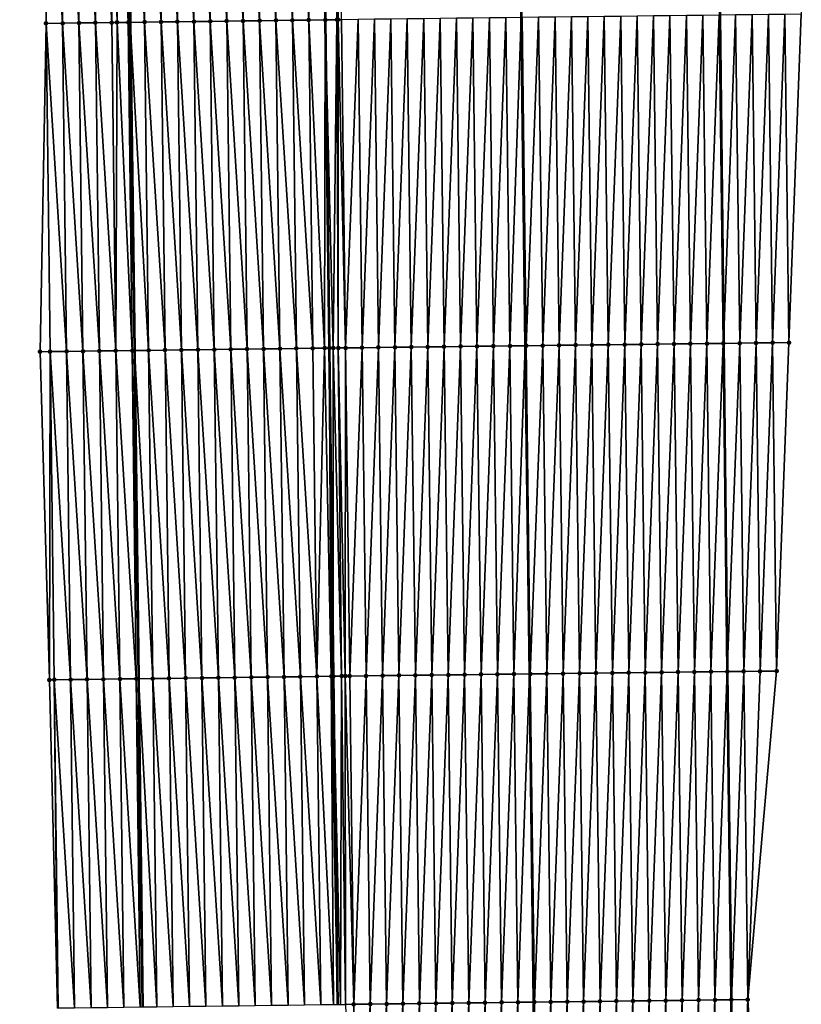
# Model space of a CAD drawing. Header units: feet. Extents: x 2010743 to 2022806, y 818705 to 837694.
# Tile 402 of 531: x 2011434 to 2011482, y 832573 to 832633. Entities that reach past the tile are written whole.
import ezdxf

# ---------------------------------------------------------------- set-up
doc = ezdxf.new("R2010")
doc.units = ezdxf.units.FT
doc.header["$MEASUREMENT"] = 0
for name, color, linetype, lineweight in [('EP_Travel Lane', 172, 'Continuous', 53), ('Road Shots', 141, 'Continuous', 100), ('STRIPING', 60, 'Continuous', 53)]:
    doc.layers.add(name, color=color, linetype=linetype, lineweight=lineweight)
doc.layers.add('I-77-MM17-21_NB-Surface-Border', color=7, linetype='Continuous')
doc.layers.add('I-77-MM17-21_NB-Surface-TIN', color=7, linetype='Continuous')

msp = doc.modelspace()

# ---------------------------------------------------------------- linework, layer by layer
at = {"layer": 'EP_Travel Lane'}
for points in [[(2011438.981, 832813.071, 301.099), (2011439.167, 832793.029, 301.584), (2011439.414, 832773.036, 302.048), (2011439.661, 832753.043, 302.532), (2011439.907, 832733.05, 303.014), (2011440.154, 832713.058, 303.508), (2011440.4, 832693.066, 303.998), (2011440.647, 832673.073, 304.475), (2011440.893, 832653.08, 304.96), (2011441.14, 832633.088, 305.444), (2011441.386, 832613.095, 305.936), (2011441.633, 832593.102, 306.405), (2011441.879, 832573.11, 306.894)], [(2011475.251, 832793.467, 301.313), (2011475.476, 832773.474, 301.79), (2011475.701, 832753.481, 302.279), (2011475.926, 832733.489, 302.778), (2011476.151, 832713.496, 303.248), (2011476.376, 832693.502, 303.716), (2011476.601, 832673.51, 304.221), (2011476.826, 832653.518, 304.721), (2011477.051, 832633.525, 305.198), (2011477.276, 832613.532, 305.682), (2011477.501, 832593.538, 306.154), (2011477.726, 832573.545, 306.622), (2011477.937, 832553.479, 307.106)]]:
    msp.add_polyline3d(points, dxfattribs=at)
at = {"layer": 'I-77-MM17-21_NB-Surface-Border', "color": 3, "linetype": 'Continuous', "lineweight": -3}
for points in [[(2011436.702, 832573.043, 306.774), (2011436.215, 832593.033, 306.291), (2011435.64, 832613.021, 305.806), (2011436.01, 832633.021, 305.319), (2011435.764, 832653.014, 304.832), (2011435.517, 832673.006, 304.344), (2011435.271, 832692.999, 303.861), (2011435.024, 832712.992, 303.371), (2011434.403, 832732.979, 302.872), (2011434.567, 832752.977, 302.395), (2011434.443, 832772.971, 301.912), (2011434.638, 832792.97, 301.46), (2011434.54, 832813.029, 300.986)], [(2011478.035, 832793.5, 301.224), (2011478.281, 832773.506, 301.689), (2011479.528, 832753.525, 302.133), (2011480.774, 832733.544, 302.58), (2011481.021, 832713.551, 303.057), (2011481.267, 832693.558, 303.537), (2011481.514, 832673.566, 304.035), (2011481.76, 832653.574, 304.548), (2011482.007, 832633.581, 305.014), (2011481.254, 832613.577, 305.538), (2011480.5, 832593.573, 306.061), (2011478.747, 832573.557, 306.586), (2011479.966, 832553.495, 307.027)]]:
    msp.add_polyline3d(points, dxfattribs=at)
at = {"layer": 'I-77-MM17-21_NB-Surface-TIN', "color": 128, "linetype": 'Continuous', "lineweight": -3}
for points in [[(2011437.01, 832633.034, 305.348), (2011436.764, 832653.027, 304.86), (2011435.764, 832653.014, 304.832)], [(2011436.01, 832633.021, 305.319), (2011437.01, 832633.034, 305.348), (2011435.764, 832653.014, 304.832)], [(2011438.01, 832633.048, 305.384), (2011437.764, 832653.04, 304.895), (2011436.764, 832653.027, 304.86)], [(2011437.01, 832633.034, 305.348), (2011438.01, 832633.048, 305.384), (2011436.764, 832653.027, 304.86)], [(2011439.01, 832633.06, 305.403), (2011438.764, 832653.053, 304.917), (2011437.764, 832653.04, 304.895)], [(2011438.01, 832633.048, 305.384), (2011439.01, 832633.06, 305.403), (2011437.764, 832653.04, 304.895)], [(2011440.01, 832633.073, 305.435), (2011439.764, 832653.066, 304.947), (2011438.764, 832653.053, 304.917)], [(2011439.01, 832633.06, 305.403), (2011440.01, 832633.073, 305.435), (2011438.764, 832653.053, 304.917)], [(2011440.332, 832633.078, 305.448), (2011440.204, 832653.072, 304.966), (2011439.764, 832653.066, 304.947)], [(2011440.01, 832633.073, 305.435), (2011440.332, 832633.078, 305.448), (2011439.764, 832653.066, 304.947)], [(2011441.01, 832633.086, 305.443), (2011440.763, 832653.079, 304.959), (2011440.204, 832653.072, 304.966)], [(2011440.332, 832633.078, 305.448), (2011441.01, 832633.086, 305.443), (2011440.204, 832653.072, 304.966)], [(2011440.763, 832653.079, 304.959), (2011441.14, 832633.088, 305.444), (2011440.893, 832653.08, 304.96)], [(2011441.01, 832633.086, 305.443), (2011441.14, 832633.088, 305.444), (2011440.763, 832653.079, 304.959)], [(2011442.01, 832633.099, 305.451), (2011441.763, 832653.091, 304.971), (2011440.893, 832653.08, 304.96)], [(2011442.01, 832633.099, 305.451), (2011440.893, 832653.08, 304.96), (2011441.14, 832633.088, 305.444)], [(2011443.01, 832633.111, 305.471), (2011442.763, 832653.104, 304.994), (2011441.763, 832653.091, 304.971)], [(2011442.01, 832633.099, 305.451), (2011443.01, 832633.111, 305.471), (2011441.763, 832653.091, 304.971)], [(2011444.01, 832633.124, 305.487), (2011443.763, 832653.117, 305.009), (2011442.763, 832653.104, 304.994)], [(2011443.01, 832633.111, 305.471), (2011444.01, 832633.124, 305.487), (2011442.763, 832653.104, 304.994)], [(2011445.01, 832633.137, 305.499), (2011444.763, 832653.129, 305.02), (2011443.763, 832653.117, 305.009)], [(2011444.01, 832633.124, 305.487), (2011445.01, 832633.137, 305.499), (2011443.763, 832653.117, 305.009)], [(2011446.01, 832633.149, 305.509), (2011445.763, 832653.142, 305.033), (2011444.763, 832653.129, 305.02)], [(2011445.01, 832633.137, 305.499), (2011446.01, 832633.149, 305.509), (2011444.763, 832653.129, 305.02)], [(2011447.01, 832633.162, 305.519), (2011446.763, 832653.155, 305.044), (2011445.763, 832653.142, 305.033)], [(2011446.01, 832633.149, 305.509), (2011447.01, 832633.162, 305.519), (2011445.763, 832653.142, 305.033)], [(2011448.009, 832633.174, 305.531), (2011447.763, 832653.167, 305.056), (2011446.763, 832653.155, 305.044)], [(2011447.01, 832633.162, 305.519), (2011448.009, 832633.174, 305.531), (2011446.763, 832653.155, 305.044)], [(2011449.009, 832633.187, 305.544), (2011448.763, 832653.18, 305.066), (2011447.763, 832653.167, 305.056)], [(2011448.009, 832633.174, 305.531), (2011449.009, 832633.187, 305.544), (2011447.763, 832653.167, 305.056)], [(2011450.009, 832633.2, 305.56), (2011449.763, 832653.193, 305.08), (2011448.763, 832653.18, 305.066)], [(2011449.009, 832633.187, 305.544), (2011450.009, 832633.2, 305.56), (2011448.763, 832653.18, 305.066)], [(2011451.009, 832633.212, 305.575), (2011450.763, 832653.205, 305.096), (2011449.763, 832653.193, 305.08)], [(2011450.009, 832633.2, 305.56), (2011451.009, 832633.212, 305.575), (2011449.763, 832653.193, 305.08)], [(2011452.009, 832633.225, 305.593), (2011451.763, 832653.218, 305.117), (2011450.763, 832653.205, 305.096)], [(2011451.009, 832633.212, 305.575), (2011452.009, 832633.225, 305.593), (2011450.763, 832653.205, 305.096)], [(2011451.763, 832653.218, 305.117), (2011453.009, 832633.238, 305.605), (2011452.763, 832653.231, 305.131)], [(2011452.009, 832633.225, 305.593), (2011453.009, 832633.238, 305.605), (2011451.763, 832653.218, 305.117)], [(2011453.458, 832653.239, 305.134), (2011452.763, 832653.231, 305.131), (2011453.009, 832633.238, 305.605)], [(2011453.719, 832633.247, 305.611), (2011453.458, 832653.239, 305.134), (2011453.009, 832633.238, 305.605)], [(2011453.719, 832633.247, 305.611), (2011453.563, 832653.241, 305.133), (2011453.458, 832653.239, 305.134)], [(2011453.719, 832633.247, 305.611), (2011453.794, 832633.248, 305.611), (2011453.563, 832653.241, 305.133)], [(2011453.794, 832633.248, 305.611), (2011454.009, 832633.25, 305.608), (2011453.563, 832653.241, 305.133)], [(2011448.256, 832613.182, 306.016), (2011448.009, 832633.174, 305.531), (2011447.01, 832633.162, 305.519)], [(2011449.256, 832613.194, 306.026), (2011449.009, 832633.187, 305.544), (2011448.009, 832633.174, 305.531)], [(2011448.256, 832613.182, 306.016), (2011449.256, 832613.194, 306.026), (2011448.009, 832633.174, 305.531)], [(2011450.256, 832613.207, 306.04), (2011450.009, 832633.2, 305.56), (2011449.009, 832633.187, 305.544)], [(2011449.256, 832613.194, 306.026), (2011450.256, 832613.207, 306.04), (2011449.009, 832633.187, 305.544)], [(2011451.256, 832613.22, 306.058), (2011451.009, 832633.212, 305.575), (2011450.009, 832633.2, 305.56)], [(2011450.256, 832613.207, 306.04), (2011451.256, 832613.22, 306.058), (2011450.009, 832633.2, 305.56)], [(2011452.256, 832613.233, 306.08), (2011452.009, 832633.225, 305.593), (2011451.009, 832633.212, 305.575)], [(2011451.256, 832613.22, 306.058), (2011452.256, 832613.233, 306.08), (2011451.009, 832633.212, 305.575)], [(2011452.969, 832613.242, 306.093), (2011453.009, 832633.238, 305.605), (2011452.009, 832633.225, 305.593)], [(2011452.256, 832613.233, 306.08), (2011452.969, 832613.242, 306.093), (2011452.009, 832633.225, 305.593)], [(2011452.969, 832613.242, 306.093), (2011453.256, 832613.245, 306.095), (2011453.009, 832633.238, 305.605)], [(2011453.504, 832613.248, 306.095), (2011453.719, 832633.247, 305.611), (2011453.009, 832633.238, 305.605)], [(2011453.504, 832613.248, 306.095), (2011453.009, 832633.238, 305.605), (2011453.256, 832613.245, 306.095)], [(2011453.504, 832613.248, 306.095), (2011453.803, 832613.252, 306.094), (2011453.719, 832633.247, 305.611)], [(2011453.803, 832613.252, 306.094), (2011453.794, 832633.248, 305.611), (2011453.719, 832633.247, 305.611)], [(2011454.256, 832613.258, 306.09), (2011454.009, 832633.25, 305.608), (2011453.794, 832633.248, 305.611)], [(2011453.803, 832613.252, 306.094), (2011454.256, 832613.258, 306.09), (2011453.794, 832633.248, 305.611)], [(2011454.256, 832613.258, 306.09), (2011455.009, 832633.262, 305.586), (2011454.009, 832633.25, 305.608)], [(2011454.256, 832613.258, 306.09), (2011455.255, 832613.269, 306.068), (2011455.009, 832633.262, 305.586)], [(2011455.255, 832613.269, 306.068), (2011456.009, 832633.274, 305.566), (2011455.009, 832633.262, 305.586)], [(2011455.255, 832613.269, 306.068), (2011456.255, 832613.281, 306.047), (2011456.009, 832633.274, 305.566)], [(2011456.255, 832613.281, 306.047), (2011457.009, 832633.286, 305.547), (2011456.009, 832633.274, 305.566)], [(2011456.255, 832613.281, 306.047), (2011457.255, 832613.293, 306.026), (2011457.009, 832633.286, 305.547)], [(2011457.255, 832613.293, 306.026), (2011458.009, 832633.298, 305.527), (2011457.009, 832633.286, 305.547)], [(2011457.255, 832613.293, 306.026), (2011458.255, 832613.305, 306.007), (2011458.009, 832633.298, 305.527)], [(2011458.255, 832613.305, 306.007), (2011459.009, 832633.31, 305.51), (2011458.009, 832633.298, 305.527)], [(2011458.255, 832613.305, 306.007), (2011459.255, 832613.317, 305.99), (2011459.009, 832633.31, 305.51)], [(2011459.255, 832613.317, 305.99), (2011460.009, 832633.321, 305.489), (2011459.009, 832633.31, 305.51)], [(2011459.255, 832613.317, 305.99), (2011460.255, 832613.329, 305.971), (2011460.009, 832633.321, 305.489)], [(2011460.255, 832613.329, 305.971), (2011461.008, 832633.333, 305.468), (2011460.009, 832633.321, 305.489)], [(2011460.255, 832613.329, 305.971), (2011461.255, 832613.341, 305.951), (2011461.008, 832633.333, 305.468)], [(2011461.255, 832613.341, 305.951), (2011462.008, 832633.345, 305.452), (2011461.008, 832633.333, 305.468)], [(2011461.255, 832613.341, 305.951), (2011462.255, 832613.353, 305.937), (2011462.008, 832633.345, 305.452)], [(2011463.008, 832633.357, 305.438), (2011462.008, 832633.345, 305.452), (2011462.255, 832613.353, 305.937)], [(2011463.255, 832613.365, 305.925), (2011463.008, 832633.357, 305.438), (2011462.255, 832613.353, 305.937)], [(2011463.255, 832613.365, 305.925), (2011464.008, 832633.369, 305.424), (2011463.008, 832633.357, 305.438)], [(2011463.255, 832613.365, 305.925), (2011464.255, 832613.377, 305.917), (2011464.008, 832633.369, 305.424)], [(2011464.255, 832613.377, 305.917), (2011464.951, 832633.38, 305.407), (2011464.008, 832633.369, 305.424)], [(2011464.255, 832613.377, 305.917), (2011465.197, 832613.388, 305.9), (2011464.951, 832633.38, 305.407)], [(2011465.008, 832633.381, 305.406), (2011464.951, 832633.38, 305.407), (2011465.197, 832613.388, 305.9)], [(2011465.255, 832613.389, 305.899), (2011466.008, 832633.393, 305.393), (2011465.008, 832633.381, 305.406)], [(2011465.255, 832613.389, 305.899), (2011465.008, 832633.381, 305.406), (2011465.197, 832613.388, 305.9)], [(2011465.255, 832613.389, 305.899), (2011466.255, 832613.401, 305.885), (2011466.008, 832633.393, 305.393)], [(2011466.255, 832613.401, 305.885), (2011467.008, 832633.405, 305.365), (2011466.008, 832633.393, 305.393)], [(2011466.255, 832613.401, 305.885), (2011467.255, 832613.412, 305.86), (2011467.008, 832633.405, 305.365)], [(2011467.255, 832613.412, 305.86), (2011468.008, 832633.417, 305.349), (2011467.008, 832633.405, 305.365)], [(2011467.255, 832613.412, 305.86), (2011468.255, 832613.424, 305.84), (2011468.008, 832633.417, 305.349)], [(2011468.255, 832613.424, 305.84), (2011469.008, 832633.429, 305.334), (2011468.008, 832633.417, 305.349)], [(2011468.255, 832613.424, 305.84), (2011469.254, 832613.436, 305.825), (2011469.008, 832633.429, 305.334)], [(2011469.254, 832613.436, 305.825), (2011470.008, 832633.441, 305.318), (2011469.008, 832633.429, 305.334)], [(2011469.254, 832613.436, 305.825), (2011470.254, 832613.448, 305.809), (2011470.008, 832633.441, 305.318)], [(2011470.254, 832613.448, 305.809), (2011471.008, 832633.453, 305.309), (2011470.008, 832633.441, 305.318)], [(2011470.254, 832613.448, 305.809), (2011471.254, 832613.46, 305.8), (2011471.008, 832633.453, 305.309)], [(2011471.254, 832613.46, 305.8), (2011472.008, 832633.465, 305.297), (2011471.008, 832633.453, 305.309)], [(2011471.254, 832613.46, 305.8), (2011472.254, 832613.472, 305.788), (2011472.008, 832633.465, 305.297)], [(2011472.254, 832613.472, 305.788), (2011473.008, 832633.477, 305.283), (2011472.008, 832633.465, 305.297)], [(2011472.254, 832613.472, 305.788), (2011473.254, 832613.484, 305.775), (2011473.008, 832633.477, 305.283)], [(2011473.254, 832613.484, 305.775), (2011474.008, 832633.489, 305.269), (2011473.008, 832633.477, 305.283)], [(2011473.254, 832613.484, 305.775), (2011474.254, 832613.496, 305.762), (2011474.008, 832633.489, 305.269)], [(2011474.254, 832613.496, 305.762), (2011475.007, 832633.501, 305.254), (2011474.008, 832633.489, 305.269)], [(2011474.254, 832613.496, 305.762), (2011475.254, 832613.508, 305.746), (2011475.007, 832633.501, 305.254)], [(2011475.254, 832613.508, 305.746), (2011476.007, 832633.513, 305.235), (2011475.007, 832633.501, 305.254)], [(2011475.254, 832613.508, 305.746), (2011476.254, 832613.52, 305.72), (2011476.007, 832633.513, 305.235)], [(2011476.254, 832613.52, 305.72), (2011477.007, 832633.524, 305.2), (2011476.007, 832633.513, 305.235)], [(2011476.254, 832613.52, 305.72), (2011477.254, 832613.531, 305.683), (2011477.007, 832633.524, 305.2)], [(2011477.254, 832613.531, 305.683), (2011477.051, 832633.525, 305.198), (2011477.007, 832633.524, 305.2)], [(2011478.007, 832633.536, 305.167), (2011477.051, 832633.525, 305.198), (2011477.276, 832613.532, 305.682)], [(2011477.254, 832613.531, 305.683), (2011477.276, 832613.532, 305.682), (2011477.051, 832633.525, 305.198)], [(2011478.254, 832613.543, 305.655), (2011478.007, 832633.536, 305.167), (2011477.276, 832613.532, 305.682)], [(2011478.254, 832613.543, 305.655), (2011479.007, 832633.547, 305.115), (2011478.007, 832633.536, 305.167)], [(2011478.254, 832613.543, 305.655), (2011479.254, 832613.554, 305.611), (2011479.007, 832633.547, 305.115)], [(2011479.254, 832613.554, 305.611), (2011480.007, 832633.558, 305.091), (2011479.007, 832633.547, 305.115)], [(2011479.254, 832613.554, 305.611), (2011480.254, 832613.566, 305.574), (2011480.007, 832633.558, 305.091)], [(2011480.254, 832613.566, 305.574), (2011481.007, 832633.57, 305.052), (2011480.007, 832633.558, 305.091)], [(2011480.254, 832613.566, 305.574), (2011481.254, 832613.577, 305.538), (2011481.007, 832633.57, 305.052)], [(2011481.254, 832613.577, 305.538), (2011482.007, 832633.581, 305.014), (2011481.007, 832633.57, 305.052)], [(2011435.64, 832613.021, 305.806), (2011436.257, 832613.029, 305.819), (2011436.01, 832633.021, 305.319)], [(2011437.257, 832613.042, 305.846), (2011437.01, 832633.034, 305.348), (2011436.01, 832633.021, 305.319)], [(2011436.257, 832613.029, 305.819), (2011437.257, 832613.042, 305.846), (2011436.01, 832633.021, 305.319)], [(2011438.257, 832613.055, 305.881), (2011438.01, 832633.048, 305.384), (2011437.01, 832633.034, 305.348)], [(2011437.257, 832613.042, 305.846), (2011438.257, 832613.055, 305.881), (2011437.01, 832633.034, 305.348)], [(2011439.257, 832613.068, 305.906), (2011439.01, 832633.06, 305.403), (2011438.01, 832633.048, 305.384)], [(2011438.257, 832613.055, 305.881), (2011439.257, 832613.068, 305.906), (2011438.01, 832633.048, 305.384)], [(2011440.257, 832613.081, 305.93), (2011440.01, 832633.073, 305.435), (2011439.01, 832633.06, 305.403)], [(2011439.257, 832613.068, 305.906), (2011440.257, 832613.081, 305.93), (2011439.01, 832633.06, 305.403)], [(2011440.257, 832613.081, 305.93), (2011440.332, 832633.078, 305.448), (2011440.01, 832633.073, 305.435)], [(2011440.257, 832613.081, 305.93), (2011441.257, 832613.094, 305.935), (2011440.332, 832633.078, 305.448)], [(2011441.257, 832613.094, 305.935), (2011441.01, 832633.086, 305.443), (2011440.332, 832633.078, 305.448)], [(2011441.01, 832633.086, 305.443), (2011441.386, 832613.095, 305.936), (2011441.14, 832633.088, 305.444)], [(2011441.257, 832613.094, 305.935), (2011441.386, 832613.095, 305.936), (2011441.01, 832633.086, 305.443)], [(2011442.256, 832613.106, 305.943), (2011442.01, 832633.099, 305.451), (2011441.14, 832633.088, 305.444)], [(2011442.256, 832613.106, 305.943), (2011441.14, 832633.088, 305.444), (2011441.386, 832613.095, 305.936)], [(2011443.256, 832613.119, 305.963), (2011443.01, 832633.111, 305.471), (2011442.01, 832633.099, 305.451)], [(2011442.256, 832613.106, 305.943), (2011443.256, 832613.119, 305.963), (2011442.01, 832633.099, 305.451)], [(2011444.256, 832613.132, 305.979), (2011444.01, 832633.124, 305.487), (2011443.01, 832633.111, 305.471)], [(2011443.256, 832613.119, 305.963), (2011444.256, 832613.132, 305.979), (2011443.01, 832633.111, 305.471)], [(2011445.256, 832613.144, 305.989), (2011445.01, 832633.137, 305.499), (2011444.01, 832633.124, 305.487)], [(2011444.256, 832613.132, 305.979), (2011445.256, 832613.144, 305.989), (2011444.01, 832633.124, 305.487)], [(2011446.256, 832613.157, 305.995), (2011446.01, 832633.149, 305.509), (2011445.01, 832633.137, 305.499)], [(2011445.256, 832613.144, 305.989), (2011446.256, 832613.157, 305.995), (2011445.01, 832633.137, 305.499)], [(2011447.256, 832613.169, 306.006), (2011447.01, 832633.162, 305.519), (2011446.01, 832633.149, 305.509)], [(2011446.256, 832613.157, 305.995), (2011447.256, 832613.169, 306.006), (2011446.01, 832633.149, 305.509)], [(2011447.256, 832613.169, 306.006), (2011448.256, 832613.182, 306.016), (2011447.01, 832633.162, 305.519)], [(2011463.501, 832593.372, 306.409), (2011464.255, 832613.377, 305.917), (2011463.255, 832613.365, 305.925)], [(2011463.501, 832593.372, 306.409), (2011464.501, 832593.384, 306.4), (2011464.255, 832613.377, 305.917)], [(2011464.501, 832593.384, 306.4), (2011465.197, 832613.388, 305.9), (2011464.255, 832613.377, 305.917)], [(2011464.501, 832593.384, 306.4), (2011465.444, 832593.395, 306.381), (2011465.197, 832613.388, 305.9)], [(2011465.255, 832613.389, 305.899), (2011465.197, 832613.388, 305.9), (2011465.444, 832593.395, 306.381)], [(2011465.501, 832593.396, 306.38), (2011466.255, 832613.401, 305.885), (2011465.255, 832613.389, 305.899)], [(2011465.501, 832593.396, 306.38), (2011465.255, 832613.389, 305.899), (2011465.444, 832593.395, 306.381)], [(2011465.501, 832593.396, 306.38), (2011466.501, 832593.408, 306.357), (2011466.255, 832613.401, 305.885)], [(2011466.501, 832593.408, 306.357), (2011467.255, 832613.412, 305.86), (2011466.255, 832613.401, 305.885)], [(2011466.501, 832593.408, 306.357), (2011467.501, 832593.419, 306.333), (2011467.255, 832613.412, 305.86)], [(2011467.501, 832593.419, 306.333), (2011468.255, 832613.424, 305.84), (2011467.255, 832613.412, 305.86)], [(2011467.501, 832593.419, 306.333), (2011468.501, 832593.431, 306.313), (2011468.255, 832613.424, 305.84)], [(2011468.501, 832593.431, 306.313), (2011469.254, 832613.436, 305.825), (2011468.255, 832613.424, 305.84)], [(2011468.501, 832593.431, 306.313), (2011469.501, 832593.443, 306.295), (2011469.254, 832613.436, 305.825)], [(2011469.501, 832593.443, 306.295), (2011470.254, 832613.448, 305.809), (2011469.254, 832613.436, 305.825)], [(2011469.501, 832593.443, 306.295), (2011470.501, 832593.455, 306.283), (2011470.254, 832613.448, 305.809)], [(2011470.501, 832593.455, 306.283), (2011471.254, 832613.46, 305.8), (2011470.254, 832613.448, 305.809)], [(2011470.501, 832593.455, 306.283), (2011471.501, 832593.467, 306.273), (2011471.254, 832613.46, 305.8)], [(2011471.501, 832593.467, 306.273), (2011472.254, 832613.472, 305.788), (2011471.254, 832613.46, 305.8)], [(2011471.501, 832593.467, 306.273), (2011472.501, 832593.479, 306.26), (2011472.254, 832613.472, 305.788)], [(2011472.501, 832593.479, 306.26), (2011473.254, 832613.484, 305.775), (2011472.254, 832613.472, 305.788)], [(2011472.501, 832593.479, 306.26), (2011473.501, 832593.491, 306.244), (2011473.254, 832613.484, 305.775)], [(2011473.501, 832593.491, 306.244), (2011474.254, 832613.496, 305.762), (2011473.254, 832613.484, 305.775)], [(2011473.501, 832593.491, 306.244), (2011474.501, 832593.503, 306.23), (2011474.254, 832613.496, 305.762)], [(2011474.501, 832593.503, 306.23), (2011475.254, 832613.508, 305.746), (2011474.254, 832613.496, 305.762)], [(2011474.501, 832593.503, 306.23), (2011475.501, 832593.515, 306.211), (2011475.254, 832613.508, 305.746)], [(2011475.501, 832593.515, 306.211), (2011476.254, 832613.52, 305.72), (2011475.254, 832613.508, 305.746)], [(2011475.501, 832593.515, 306.211), (2011476.5, 832593.527, 306.185), (2011476.254, 832613.52, 305.72)], [(2011476.5, 832593.527, 306.185), (2011477.254, 832613.531, 305.683), (2011476.254, 832613.52, 305.72)], [(2011476.5, 832593.527, 306.185), (2011477.5, 832593.538, 306.154), (2011477.254, 832613.531, 305.683)], [(2011477.5, 832593.538, 306.154), (2011477.276, 832613.532, 305.682), (2011477.254, 832613.531, 305.683)], [(2011478.254, 832613.543, 305.655), (2011477.276, 832613.532, 305.682), (2011477.501, 832593.538, 306.154)], [(2011477.5, 832593.538, 306.154), (2011477.501, 832593.538, 306.154), (2011477.276, 832613.532, 305.682)], [(2011478.5, 832593.55, 306.124), (2011478.254, 832613.543, 305.655), (2011477.501, 832593.538, 306.154)], [(2011478.5, 832593.55, 306.124), (2011479.254, 832613.554, 305.611), (2011478.254, 832613.543, 305.655)], [(2011478.5, 832593.55, 306.124), (2011479.5, 832593.562, 306.093), (2011479.254, 832613.554, 305.611)], [(2011479.5, 832593.562, 306.093), (2011480.254, 832613.566, 305.574), (2011479.254, 832613.554, 305.611)], [(2011479.5, 832593.562, 306.093), (2011480.5, 832593.573, 306.061), (2011480.254, 832613.566, 305.574)], [(2011480.5, 832593.573, 306.061), (2011481.254, 832613.577, 305.538), (2011480.254, 832613.566, 305.574)], [(2011436.215, 832593.033, 306.291), (2011436.257, 832613.029, 305.819), (2011435.64, 832613.021, 305.806)], [(2011436.215, 832593.033, 306.291), (2011436.503, 832593.036, 306.299), (2011436.257, 832613.029, 305.819)], [(2011437.503, 832593.05, 306.332), (2011437.257, 832613.042, 305.846), (2011436.257, 832613.029, 305.819)], [(2011436.503, 832593.036, 306.299), (2011437.503, 832593.05, 306.332), (2011436.257, 832613.029, 305.819)], [(2011438.503, 832593.063, 306.369), (2011438.257, 832613.055, 305.881), (2011437.257, 832613.042, 305.846)], [(2011437.503, 832593.05, 306.332), (2011438.503, 832593.063, 306.369), (2011437.257, 832613.042, 305.846)], [(2011439.503, 832593.075, 306.385), (2011439.257, 832613.068, 305.906), (2011438.257, 832613.055, 305.881)], [(2011438.503, 832593.063, 306.369), (2011439.503, 832593.075, 306.385), (2011438.257, 832613.055, 305.881)], [(2011440.503, 832593.088, 306.397), (2011440.257, 832613.081, 305.93), (2011439.257, 832613.068, 305.906)], [(2011439.503, 832593.075, 306.385), (2011440.503, 832593.088, 306.397), (2011439.257, 832613.068, 305.906)], [(2011441.503, 832593.101, 306.403), (2011441.257, 832613.094, 305.935), (2011440.257, 832613.081, 305.93)], [(2011440.503, 832593.088, 306.397), (2011441.503, 832593.101, 306.403), (2011440.257, 832613.081, 305.93)], [(2011441.257, 832613.094, 305.935), (2011441.633, 832593.102, 306.405), (2011441.386, 832613.095, 305.936)], [(2011441.503, 832593.101, 306.403), (2011441.633, 832593.102, 306.405), (2011441.257, 832613.094, 305.935)], [(2011442.503, 832593.113, 306.422), (2011442.256, 832613.106, 305.943), (2011441.386, 832613.095, 305.936)], [(2011442.503, 832593.113, 306.422), (2011441.386, 832613.095, 305.936), (2011441.633, 832593.102, 306.405)], [(2011443.503, 832593.126, 306.445), (2011443.256, 832613.119, 305.963), (2011442.256, 832613.106, 305.943)], [(2011442.503, 832593.113, 306.422), (2011443.503, 832593.126, 306.445), (2011442.256, 832613.106, 305.943)], [(2011444.503, 832593.139, 306.459), (2011444.256, 832613.132, 305.979), (2011443.256, 832613.119, 305.963)], [(2011443.503, 832593.126, 306.445), (2011444.503, 832593.139, 306.459), (2011443.256, 832613.119, 305.963)], [(2011445.503, 832593.151, 306.47), (2011445.256, 832613.144, 305.989), (2011444.256, 832613.132, 305.979)], [(2011444.503, 832593.139, 306.459), (2011445.503, 832593.151, 306.47), (2011444.256, 832613.132, 305.979)], [(2011446.503, 832593.164, 306.478), (2011446.256, 832613.157, 305.995), (2011445.256, 832613.144, 305.989)], [(2011445.503, 832593.151, 306.47), (2011446.503, 832593.164, 306.478), (2011445.256, 832613.144, 305.989)], [(2011447.503, 832593.177, 306.489), (2011447.256, 832613.169, 306.006), (2011446.256, 832613.157, 305.995)], [(2011446.503, 832593.164, 306.478), (2011447.503, 832593.177, 306.489), (2011446.256, 832613.157, 305.995)], [(2011448.503, 832593.189, 306.499), (2011448.256, 832613.182, 306.016), (2011447.256, 832613.169, 306.006)], [(2011447.503, 832593.177, 306.489), (2011448.503, 832593.189, 306.499), (2011447.256, 832613.169, 306.006)], [(2011449.502, 832593.202, 306.51), (2011449.256, 832613.194, 306.026), (2011448.256, 832613.182, 306.016)], [(2011448.503, 832593.189, 306.499), (2011449.502, 832593.202, 306.51), (2011448.256, 832613.182, 306.016)], [(2011450.502, 832593.214, 306.526), (2011450.256, 832613.207, 306.04), (2011449.256, 832613.194, 306.026)], [(2011449.502, 832593.202, 306.51), (2011450.502, 832593.214, 306.526), (2011449.256, 832613.194, 306.026)], [(2011451.502, 832593.227, 306.541), (2011451.256, 832613.22, 306.058), (2011450.256, 832613.207, 306.04)], [(2011450.502, 832593.214, 306.526), (2011451.502, 832593.227, 306.541), (2011450.256, 832613.207, 306.04)], [(2011452.502, 832593.24, 306.559), (2011452.256, 832613.233, 306.08), (2011451.256, 832613.22, 306.058)], [(2011451.502, 832593.227, 306.541), (2011452.502, 832593.24, 306.559), (2011451.256, 832613.22, 306.058)], [(2011452.502, 832593.24, 306.559), (2011452.969, 832613.242, 306.093), (2011452.256, 832613.233, 306.08)], [(2011452.502, 832593.24, 306.559), (2011453.383, 832593.251, 306.569), (2011452.969, 832613.242, 306.093)], [(2011453.383, 832593.251, 306.569), (2011453.256, 832613.245, 306.095), (2011452.969, 832613.242, 306.093)], [(2011453.504, 832613.248, 306.095), (2011453.256, 832613.245, 306.095), (2011453.502, 832593.253, 306.57)], [(2011453.383, 832593.251, 306.569), (2011453.502, 832593.253, 306.57), (2011453.256, 832613.245, 306.095)], [(2011454.007, 832593.259, 306.572), (2011453.504, 832613.248, 306.095), (2011453.502, 832593.253, 306.57)], [(2011454.007, 832593.259, 306.572), (2011453.803, 832613.252, 306.094), (2011453.504, 832613.248, 306.095)], [(2011454.228, 832593.262, 306.571), (2011454.256, 832613.258, 306.09), (2011453.803, 832613.252, 306.094)], [(2011454.007, 832593.259, 306.572), (2011454.228, 832593.262, 306.571), (2011453.803, 832613.252, 306.094)], [(2011454.228, 832593.262, 306.571), (2011454.502, 832593.265, 306.568), (2011454.256, 832613.258, 306.09)], [(2011454.502, 832593.265, 306.568), (2011455.255, 832613.269, 306.068), (2011454.256, 832613.258, 306.09)], [(2011454.502, 832593.265, 306.568), (2011455.502, 832593.277, 306.549), (2011455.255, 832613.269, 306.068)], [(2011455.502, 832593.277, 306.549), (2011456.255, 832613.281, 306.047), (2011455.255, 832613.269, 306.068)], [(2011455.502, 832593.277, 306.549), (2011456.502, 832593.289, 306.528), (2011456.255, 832613.281, 306.047)], [(2011456.502, 832593.289, 306.528), (2011457.255, 832613.293, 306.026), (2011456.255, 832613.281, 306.047)], [(2011456.502, 832593.289, 306.528), (2011457.502, 832593.3, 306.51), (2011457.255, 832613.293, 306.026)], [(2011457.502, 832593.3, 306.51), (2011458.255, 832613.305, 306.007), (2011457.255, 832613.293, 306.026)], [(2011457.502, 832593.3, 306.51), (2011458.502, 832593.312, 306.491), (2011458.255, 832613.305, 306.007)], [(2011458.502, 832593.312, 306.491), (2011459.255, 832613.317, 305.99), (2011458.255, 832613.305, 306.007)], [(2011458.502, 832593.312, 306.491), (2011459.502, 832593.324, 306.473), (2011459.255, 832613.317, 305.99)], [(2011459.502, 832593.324, 306.473), (2011460.255, 832613.329, 305.971), (2011459.255, 832613.317, 305.99)], [(2011459.502, 832593.324, 306.473), (2011460.502, 832593.336, 306.453), (2011460.255, 832613.329, 305.971)], [(2011460.502, 832593.336, 306.453), (2011461.255, 832613.341, 305.951), (2011460.255, 832613.329, 305.971)], [(2011460.502, 832593.336, 306.453), (2011461.502, 832593.348, 306.435), (2011461.255, 832613.341, 305.951)], [(2011461.502, 832593.348, 306.435), (2011462.255, 832613.353, 305.937), (2011461.255, 832613.341, 305.951)], [(2011462.501, 832593.36, 306.418), (2011462.255, 832613.353, 305.937), (2011461.502, 832593.348, 306.435)], [(2011462.501, 832593.36, 306.418), (2011463.255, 832613.365, 305.925), (2011462.255, 832613.353, 305.937)], [(2011462.501, 832593.36, 306.418), (2011463.501, 832593.372, 306.409), (2011463.255, 832613.365, 305.925)], [(2011436.702, 832573.043, 306.774), (2011436.503, 832593.036, 306.299), (2011436.215, 832593.033, 306.291)], [(2011437.75, 832573.057, 306.811), (2011437.503, 832593.05, 306.332), (2011436.503, 832593.036, 306.299)], [(2011436.702, 832573.043, 306.774), (2011436.75, 832573.044, 306.776), (2011436.503, 832593.036, 306.299)], [(2011436.75, 832573.044, 306.776), (2011437.75, 832573.057, 306.811), (2011436.503, 832593.036, 306.299)], [(2011438.75, 832573.07, 306.844), (2011438.503, 832593.063, 306.369), (2011437.503, 832593.05, 306.332)], [(2011437.75, 832573.057, 306.811), (2011438.75, 832573.07, 306.844), (2011437.503, 832593.05, 306.332)], [(2011439.75, 832573.083, 306.871), (2011439.503, 832593.075, 306.385), (2011438.503, 832593.063, 306.369)], [(2011438.75, 832573.07, 306.844), (2011439.75, 832573.083, 306.871), (2011438.503, 832593.063, 306.369)], [(2011440.75, 832573.096, 306.89), (2011440.503, 832593.088, 306.397), (2011439.503, 832593.075, 306.385)], [(2011439.75, 832573.083, 306.871), (2011440.75, 832573.096, 306.89), (2011439.503, 832593.075, 306.385)], [(2011441.75, 832573.108, 306.892), (2011441.503, 832593.101, 306.403), (2011440.503, 832593.088, 306.397)], [(2011440.75, 832573.096, 306.89), (2011441.75, 832573.108, 306.892), (2011440.503, 832593.088, 306.397)], [(2011441.503, 832593.101, 306.403), (2011441.879, 832573.11, 306.894), (2011441.633, 832593.102, 306.405)], [(2011441.75, 832573.108, 306.892), (2011441.879, 832573.11, 306.894), (2011441.503, 832593.101, 306.403)], [(2011442.75, 832573.121, 306.906), (2011442.503, 832593.113, 306.422), (2011441.633, 832593.102, 306.405)], [(2011442.75, 832573.121, 306.906), (2011441.633, 832593.102, 306.405), (2011441.879, 832573.11, 306.894)], [(2011443.749, 832573.133, 306.924), (2011443.503, 832593.126, 306.445), (2011442.503, 832593.113, 306.422)], [(2011442.75, 832573.121, 306.906), (2011443.749, 832573.133, 306.924), (2011442.503, 832593.113, 306.422)], [(2011444.749, 832573.146, 306.937), (2011444.503, 832593.139, 306.459), (2011443.503, 832593.126, 306.445)], [(2011443.749, 832573.133, 306.924), (2011444.749, 832573.146, 306.937), (2011443.503, 832593.126, 306.445)], [(2011445.749, 832573.159, 306.949), (2011445.503, 832593.151, 306.47), (2011444.503, 832593.139, 306.459)], [(2011444.749, 832573.146, 306.937), (2011445.749, 832573.159, 306.949), (2011444.503, 832593.139, 306.459)], [(2011446.749, 832573.171, 306.958), (2011446.503, 832593.164, 306.478), (2011445.503, 832593.151, 306.47)], [(2011445.749, 832573.159, 306.949), (2011446.749, 832573.171, 306.958), (2011445.503, 832593.151, 306.47)], [(2011447.749, 832573.184, 306.966), (2011447.503, 832593.177, 306.489), (2011446.503, 832593.164, 306.478)], [(2011446.749, 832573.171, 306.958), (2011447.749, 832573.184, 306.966), (2011446.503, 832593.164, 306.478)], [(2011448.749, 832573.196, 306.976), (2011448.503, 832593.189, 306.499), (2011447.503, 832593.177, 306.489)], [(2011447.749, 832573.184, 306.966), (2011448.749, 832573.196, 306.976), (2011447.503, 832593.177, 306.489)], [(2011449.749, 832573.209, 306.988), (2011449.502, 832593.202, 306.51), (2011448.503, 832593.189, 306.499)], [(2011448.749, 832573.196, 306.976), (2011449.749, 832573.209, 306.988), (2011448.503, 832593.189, 306.499)], [(2011450.749, 832573.222, 307.003), (2011450.502, 832593.214, 306.526), (2011449.502, 832593.202, 306.51)], [(2011449.749, 832573.209, 306.988), (2011450.749, 832573.222, 307.003), (2011449.502, 832593.202, 306.51)], [(2011451.749, 832573.234, 307.019), (2011451.502, 832593.227, 306.541), (2011450.502, 832593.214, 306.526)], [(2011450.749, 832573.222, 307.003), (2011451.749, 832573.234, 307.019), (2011450.502, 832593.214, 306.526)], [(2011452.749, 832573.247, 307.035), (2011452.502, 832593.24, 306.559), (2011451.502, 832593.227, 306.541)], [(2011451.749, 832573.234, 307.019), (2011452.749, 832573.247, 307.035), (2011451.502, 832593.227, 306.541)], [(2011453.524, 832573.257, 307.041), (2011453.383, 832593.251, 306.569), (2011452.502, 832593.24, 306.559)], [(2011452.749, 832573.247, 307.035), (2011453.524, 832573.257, 307.041), (2011452.502, 832593.24, 306.559)], [(2011453.383, 832593.251, 306.569), (2011453.749, 832573.26, 307.042), (2011453.502, 832593.253, 306.57)], [(2011453.524, 832573.257, 307.041), (2011453.749, 832573.26, 307.042), (2011453.383, 832593.251, 306.569)], [(2011453.944, 832573.262, 307.043), (2011454.007, 832593.259, 306.572), (2011453.502, 832593.253, 306.57)], [(2011453.944, 832573.262, 307.043), (2011453.502, 832593.253, 306.57), (2011453.749, 832573.26, 307.042)], [(2011453.944, 832573.262, 307.043), (2011454.252, 832573.266, 307.042), (2011454.007, 832593.259, 306.572)], [(2011454.252, 832573.266, 307.042), (2011454.228, 832593.262, 306.571), (2011454.007, 832593.259, 306.572)], [(2011454.749, 832573.272, 307.038), (2011454.502, 832593.265, 306.568), (2011454.228, 832593.262, 306.571)], [(2011454.252, 832573.266, 307.042), (2011454.749, 832573.272, 307.038), (2011454.228, 832593.262, 306.571)], [(2011454.749, 832573.272, 307.038), (2011455.502, 832593.277, 306.549), (2011454.502, 832593.265, 306.568)], [(2011454.749, 832573.272, 307.038), (2011455.749, 832573.284, 307.02), (2011455.502, 832593.277, 306.549)], [(2011455.749, 832573.284, 307.02), (2011456.502, 832593.289, 306.528), (2011455.502, 832593.277, 306.549)], [(2011455.749, 832573.284, 307.02), (2011456.748, 832573.296, 306.998), (2011456.502, 832593.289, 306.528)], [(2011456.748, 832573.296, 306.998), (2011457.502, 832593.3, 306.51), (2011456.502, 832593.289, 306.528)], [(2011456.748, 832573.296, 306.998), (2011457.748, 832573.307, 306.979), (2011457.502, 832593.3, 306.51)], [(2011457.748, 832573.307, 306.979), (2011458.502, 832593.312, 306.491), (2011457.502, 832593.3, 306.51)], [(2011457.748, 832573.307, 306.979), (2011458.748, 832573.319, 306.96), (2011458.502, 832593.312, 306.491)], [(2011458.748, 832573.319, 306.96), (2011459.502, 832593.324, 306.473), (2011458.502, 832593.312, 306.491)], [(2011458.748, 832573.319, 306.96), (2011459.748, 832573.331, 306.942), (2011459.502, 832593.324, 306.473)], [(2011459.748, 832573.331, 306.942), (2011460.502, 832593.336, 306.453), (2011459.502, 832593.324, 306.473)], [(2011459.748, 832573.331, 306.942), (2011460.748, 832573.343, 306.923), (2011460.502, 832593.336, 306.453)], [(2011460.748, 832573.343, 306.923), (2011461.502, 832593.348, 306.435), (2011460.502, 832593.336, 306.453)], [(2011460.748, 832573.343, 306.923), (2011461.748, 832573.355, 306.904), (2011461.502, 832593.348, 306.435)], [(2011462.501, 832593.36, 306.418), (2011461.502, 832593.348, 306.435), (2011461.748, 832573.355, 306.904)], [(2011462.748, 832573.367, 306.888), (2011462.501, 832593.36, 306.418), (2011461.748, 832573.355, 306.904)], [(2011462.748, 832573.367, 306.888), (2011463.501, 832593.372, 306.409), (2011462.501, 832593.36, 306.418)], [(2011462.748, 832573.367, 306.888), (2011463.748, 832573.379, 306.875), (2011463.501, 832593.372, 306.409)], [(2011463.748, 832573.379, 306.875), (2011464.501, 832593.384, 306.4), (2011463.501, 832593.372, 306.409)], [(2011463.748, 832573.379, 306.875), (2011464.748, 832573.391, 306.859), (2011464.501, 832593.384, 306.4)], [(2011464.748, 832573.391, 306.859), (2011465.444, 832593.395, 306.381), (2011464.501, 832593.384, 306.4)], [(2011464.748, 832573.391, 306.859), (2011465.69, 832573.402, 306.843), (2011465.444, 832593.395, 306.381)], [(2011465.501, 832593.396, 306.38), (2011465.444, 832593.395, 306.381), (2011465.69, 832573.402, 306.843)], [(2011465.748, 832573.403, 306.842), (2011466.501, 832593.408, 306.357), (2011465.501, 832593.396, 306.38)], [(2011465.748, 832573.403, 306.842), (2011465.501, 832593.396, 306.38), (2011465.69, 832573.402, 306.843)], [(2011465.748, 832573.403, 306.842), (2011466.748, 832573.415, 306.824), (2011466.501, 832593.408, 306.357)], [(2011466.748, 832573.415, 306.824), (2011467.501, 832593.419, 306.333), (2011466.501, 832593.408, 306.357)], [(2011466.748, 832573.415, 306.824), (2011467.748, 832573.426, 306.802), (2011467.501, 832593.419, 306.333)], [(2011467.748, 832573.426, 306.802), (2011468.501, 832593.431, 306.313), (2011467.501, 832593.419, 306.333)], [(2011467.748, 832573.426, 306.802), (2011468.748, 832573.438, 306.782), (2011468.501, 832593.431, 306.313)], [(2011468.748, 832573.438, 306.782), (2011469.501, 832593.443, 306.295), (2011468.501, 832593.431, 306.313)], [(2011468.748, 832573.438, 306.782), (2011469.748, 832573.45, 306.765), (2011469.501, 832593.443, 306.295)], [(2011469.748, 832573.45, 306.765), (2011470.501, 832593.455, 306.283), (2011469.501, 832593.443, 306.295)], [(2011469.748, 832573.45, 306.765), (2011470.747, 832573.462, 306.751), (2011470.501, 832593.455, 306.283)], [(2011470.747, 832573.462, 306.751), (2011471.501, 832593.467, 306.273), (2011470.501, 832593.455, 306.283)], [(2011470.747, 832573.462, 306.751), (2011471.747, 832573.474, 306.738), (2011471.501, 832593.467, 306.273)], [(2011471.747, 832573.474, 306.738), (2011472.501, 832593.479, 306.26), (2011471.501, 832593.467, 306.273)], [(2011471.747, 832573.474, 306.738), (2011472.747, 832573.486, 306.725), (2011472.501, 832593.479, 306.26)], [(2011472.747, 832573.486, 306.725), (2011473.501, 832593.491, 306.244), (2011472.501, 832593.479, 306.26)], [(2011472.747, 832573.486, 306.725), (2011473.747, 832573.498, 306.71), (2011473.501, 832593.491, 306.244)], [(2011473.747, 832573.498, 306.71), (2011474.501, 832593.503, 306.23), (2011473.501, 832593.491, 306.244)], [(2011473.747, 832573.498, 306.71), (2011474.747, 832573.51, 306.695), (2011474.501, 832593.503, 306.23)], [(2011474.747, 832573.51, 306.695), (2011475.501, 832593.515, 306.211), (2011474.501, 832593.503, 306.23)], [(2011474.747, 832573.51, 306.695), (2011475.747, 832573.522, 306.676), (2011475.501, 832593.515, 306.211)], [(2011475.747, 832573.522, 306.676), (2011476.5, 832593.527, 306.185), (2011475.501, 832593.515, 306.211)], [(2011475.747, 832573.522, 306.676), (2011476.747, 832573.534, 306.652), (2011476.5, 832593.527, 306.185)], [(2011476.747, 832573.534, 306.652), (2011477.5, 832593.538, 306.154), (2011476.5, 832593.527, 306.185)], [(2011476.747, 832573.534, 306.652), (2011477.726, 832573.545, 306.622), (2011477.5, 832593.538, 306.154)], [(2011477.5, 832593.538, 306.154), (2011477.726, 832573.545, 306.622), (2011477.501, 832593.538, 306.154)], [(2011477.747, 832573.545, 306.622), (2011478.5, 832593.55, 306.124), (2011477.501, 832593.538, 306.154)], [(2011477.747, 832573.545, 306.622), (2011477.501, 832593.538, 306.154), (2011477.726, 832573.545, 306.622)], [(2011477.747, 832573.545, 306.622), (2011478.747, 832573.557, 306.586), (2011478.5, 832593.55, 306.124)], [(2011478.747, 832573.557, 306.586), (2011479.5, 832593.562, 306.093), (2011478.5, 832593.55, 306.124)], [(2011478.747, 832573.557, 306.586), (2011480.5, 832593.573, 306.061), (2011479.5, 832593.562, 306.093)], [(2011454.967, 832553.282, 307.528), (2011454.749, 832573.272, 307.038), (2011454.252, 832573.266, 307.042)], [(2011454.967, 832553.282, 307.528), (2011455.749, 832573.284, 307.02), (2011454.749, 832573.272, 307.038)], [(2011454.967, 832553.282, 307.528), (2011455.967, 832553.291, 307.507), (2011455.749, 832573.284, 307.02)], [(2011455.967, 832553.291, 307.507), (2011456.748, 832573.296, 306.998), (2011455.749, 832573.284, 307.02)], [(2011455.967, 832553.291, 307.507), (2011456.967, 832553.299, 307.484), (2011456.748, 832573.296, 306.998)], [(2011456.967, 832553.299, 307.484), (2011457.748, 832573.307, 306.979), (2011456.748, 832573.296, 306.998)], [(2011456.967, 832553.299, 307.484), (2011457.967, 832553.308, 307.466), (2011457.748, 832573.307, 306.979)], [(2011457.967, 832553.308, 307.466), (2011458.748, 832573.319, 306.96), (2011457.748, 832573.307, 306.979)], [(2011457.967, 832553.308, 307.466), (2011458.967, 832553.316, 307.448), (2011458.748, 832573.319, 306.96)], [(2011458.967, 832553.316, 307.448), (2011459.748, 832573.331, 306.942), (2011458.748, 832573.319, 306.96)], [(2011458.967, 832553.316, 307.448), (2011459.967, 832553.325, 307.429), (2011459.748, 832573.331, 306.942)], [(2011459.967, 832553.325, 307.429), (2011460.748, 832573.343, 306.923), (2011459.748, 832573.331, 306.942)], [(2011459.967, 832553.325, 307.429), (2011460.967, 832553.333, 307.41), (2011460.748, 832573.343, 306.923)], [(2011460.967, 832553.333, 307.41), (2011461.748, 832573.355, 306.904), (2011460.748, 832573.343, 306.923)], [(2011460.967, 832553.333, 307.41), (2011461.967, 832553.342, 307.392), (2011461.748, 832573.355, 306.904)], [(2011462.748, 832573.367, 306.888), (2011461.748, 832573.355, 306.904), (2011461.967, 832553.342, 307.392)], [(2011462.967, 832553.351, 307.377), (2011462.748, 832573.367, 306.888), (2011461.967, 832553.342, 307.392)], [(2011462.967, 832553.351, 307.377), (2011463.748, 832573.379, 306.875), (2011462.748, 832573.367, 306.888)], [(2011462.967, 832553.351, 307.377), (2011463.967, 832553.359, 307.363), (2011463.748, 832573.379, 306.875)], [(2011463.967, 832553.359, 307.363), (2011464.748, 832573.391, 306.859), (2011463.748, 832573.379, 306.875)], [(2011463.967, 832553.359, 307.363), (2011464.966, 832553.368, 307.349), (2011464.748, 832573.391, 306.859)], [(2011464.966, 832553.368, 307.349), (2011465.69, 832573.402, 306.843), (2011464.748, 832573.391, 306.859)], [(2011464.966, 832553.368, 307.349), (2011465.907, 832553.376, 307.334), (2011465.69, 832573.402, 306.843)], [(2011465.748, 832573.403, 306.842), (2011465.69, 832573.402, 306.843), (2011465.907, 832553.376, 307.334)], [(2011465.966, 832553.377, 307.333), (2011466.748, 832573.415, 306.824), (2011465.748, 832573.403, 306.842)], [(2011465.966, 832553.377, 307.333), (2011465.748, 832573.403, 306.842), (2011465.907, 832553.376, 307.334)], [(2011465.966, 832553.377, 307.333), (2011466.966, 832553.385, 307.309), (2011466.748, 832573.415, 306.824)], [(2011466.966, 832553.385, 307.309), (2011467.748, 832573.426, 306.802), (2011466.748, 832573.415, 306.824)], [(2011466.966, 832553.385, 307.309), (2011467.966, 832553.393, 307.286), (2011467.748, 832573.426, 306.802)], [(2011467.966, 832553.393, 307.286), (2011468.748, 832573.438, 306.782), (2011467.748, 832573.426, 306.802)], [(2011467.966, 832553.393, 307.286), (2011468.966, 832553.402, 307.269), (2011468.748, 832573.438, 306.782)], [(2011468.966, 832553.402, 307.269), (2011469.748, 832573.45, 306.765), (2011468.748, 832573.438, 306.782)], [(2011468.966, 832553.402, 307.269), (2011469.966, 832553.411, 307.255), (2011469.748, 832573.45, 306.765)], [(2011469.966, 832553.411, 307.255), (2011470.747, 832573.462, 306.751), (2011469.748, 832573.45, 306.765)], [(2011469.966, 832553.411, 307.255), (2011470.966, 832553.419, 307.24), (2011470.747, 832573.462, 306.751)], [(2011470.966, 832553.419, 307.24), (2011471.747, 832573.474, 306.738), (2011470.747, 832573.462, 306.751)], [(2011470.966, 832553.419, 307.24), (2011471.966, 832553.428, 307.227), (2011471.747, 832573.474, 306.738)], [(2011471.966, 832553.428, 307.227), (2011472.747, 832573.486, 306.725), (2011471.747, 832573.474, 306.738)], [(2011471.966, 832553.428, 307.227), (2011472.966, 832553.437, 307.214), (2011472.747, 832573.486, 306.725)], [(2011472.966, 832553.437, 307.214), (2011473.747, 832573.498, 306.71), (2011472.747, 832573.486, 306.725)], [(2011472.966, 832553.437, 307.214), (2011473.966, 832553.445, 307.202), (2011473.747, 832573.498, 306.71)], [(2011473.966, 832553.445, 307.202), (2011474.747, 832573.51, 306.695), (2011473.747, 832573.498, 306.71)], [(2011473.966, 832553.445, 307.202), (2011474.966, 832553.454, 307.185), (2011474.747, 832573.51, 306.695)], [(2011474.966, 832553.454, 307.185), (2011475.747, 832573.522, 306.676), (2011474.747, 832573.51, 306.695)], [(2011474.966, 832553.454, 307.185), (2011475.966, 832553.462, 307.166), (2011475.747, 832573.522, 306.676)], [(2011475.966, 832553.462, 307.166), (2011476.747, 832573.534, 306.652), (2011475.747, 832573.522, 306.676)], [(2011475.966, 832553.462, 307.166), (2011476.966, 832553.471, 307.14), (2011476.747, 832573.534, 306.652)], [(2011476.966, 832553.471, 307.14), (2011477.726, 832573.545, 306.622), (2011476.747, 832573.534, 306.652)], [(2011476.966, 832553.471, 307.14), (2011477.937, 832553.479, 307.106), (2011477.726, 832573.545, 306.622)], [(2011477.747, 832573.545, 306.622), (2011477.726, 832573.545, 306.622), (2011477.937, 832553.479, 307.106)], [(2011477.966, 832553.479, 307.105), (2011478.747, 832573.557, 306.586), (2011477.747, 832573.545, 306.622)], [(2011477.966, 832553.479, 307.105), (2011477.747, 832573.545, 306.622), (2011477.937, 832553.479, 307.106)], [(2011477.966, 832553.479, 307.105), (2011478.966, 832553.487, 307.067), (2011478.747, 832573.557, 306.586)], [(2011478.966, 832553.487, 307.067), (2011479.966, 832553.495, 307.027), (2011478.747, 832573.557, 306.586)]]:
    msp.add_3dface(points, dxfattribs=at)
at = {"layer": 'Road Shots', "lineweight": 100}
for p in [(2011448.009, 832633.174, 305.531), (2011449.009, 832633.187, 305.544), (2011450.009, 832633.2, 305.56), (2011451.009, 832633.212, 305.575), (2011452.009, 832633.225, 305.593), (2011453.009, 832633.238, 305.605), (2011453.719, 832633.247, 305.611), (2011453.794, 832633.248, 305.611), (2011436.01, 832633.021, 305.319), (2011437.01, 832633.034, 305.348), (2011438.01, 832633.048, 305.384), (2011439.01, 832633.06, 305.403), (2011440.01, 832633.073, 305.435), (2011440.332, 832633.078, 305.448), (2011441.01, 832633.086, 305.443), (2011442.01, 832633.099, 305.451), (2011443.01, 832633.111, 305.471), (2011444.01, 832633.124, 305.487), (2011445.01, 832633.137, 305.499), (2011446.01, 832633.149, 305.509), (2011447.01, 832633.162, 305.519), (2011464.255, 832613.377, 305.917), (2011465.255, 832613.389, 305.899), (2011466.255, 832613.401, 305.885), (2011467.255, 832613.412, 305.86), (2011468.255, 832613.424, 305.84), (2011469.254, 832613.436, 305.825), (2011470.254, 832613.448, 305.809), (2011471.254, 832613.46, 305.8), (2011472.254, 832613.472, 305.788), (2011473.254, 832613.484, 305.775), (2011474.254, 832613.496, 305.762), (2011475.254, 832613.508, 305.746), (2011476.254, 832613.52, 305.72), (2011477.254, 832613.531, 305.683), (2011478.254, 832613.543, 305.655), (2011479.254, 832613.554, 305.611), (2011480.254, 832613.566, 305.574), (2011481.254, 832613.577, 305.538), (2011435.64, 832613.021, 305.806), (2011436.257, 832613.029, 305.819), (2011437.257, 832613.042, 305.846), (2011438.257, 832613.055, 305.881), (2011439.257, 832613.068, 305.906), (2011440.257, 832613.081, 305.93), (2011441.257, 832613.094, 305.935), (2011442.256, 832613.106, 305.943), (2011443.256, 832613.119, 305.963), (2011444.256, 832613.132, 305.979), (2011445.256, 832613.144, 305.989), (2011446.256, 832613.157, 305.995), (2011447.256, 832613.169, 306.006), (2011448.256, 832613.182, 306.016), (2011449.256, 832613.194, 306.026), (2011450.256, 832613.207, 306.04), (2011451.256, 832613.22, 306.058), (2011452.256, 832613.233, 306.08), (2011452.969, 832613.242, 306.093), (2011453.256, 832613.245, 306.095), (2011453.504, 832613.248, 306.095), (2011453.803, 832613.252, 306.094), (2011454.256, 832613.258, 306.09), (2011455.255, 832613.269, 306.068), (2011456.255, 832613.281, 306.047), (2011457.255, 832613.293, 306.026), (2011458.255, 832613.305, 306.007), (2011459.255, 832613.317, 305.99), (2011460.255, 832613.329, 305.971), (2011461.255, 832613.341, 305.951), (2011462.255, 832613.353, 305.937), (2011463.255, 832613.365, 305.925), (2011436.215, 832593.033, 306.291), (2011436.503, 832593.036, 306.299), (2011437.503, 832593.05, 306.332), (2011438.503, 832593.063, 306.369), (2011439.503, 832593.075, 306.385), (2011440.503, 832593.088, 306.397), (2011441.503, 832593.101, 306.403), (2011442.503, 832593.113, 306.422), (2011443.503, 832593.126, 306.445), (2011444.503, 832593.139, 306.459), (2011445.503, 832593.151, 306.47), (2011446.503, 832593.164, 306.478), (2011447.503, 832593.177, 306.489), (2011448.503, 832593.189, 306.499), (2011449.502, 832593.202, 306.51), (2011450.502, 832593.214, 306.526), (2011451.502, 832593.227, 306.541), (2011452.502, 832593.24, 306.559), (2011453.383, 832593.251, 306.569), (2011453.502, 832593.253, 306.57), (2011454.007, 832593.259, 306.572), (2011454.228, 832593.262, 306.571), (2011454.502, 832593.265, 306.568), (2011455.502, 832593.277, 306.549), (2011456.502, 832593.289, 306.528), (2011457.502, 832593.3, 306.51), (2011458.502, 832593.312, 306.491), (2011459.502, 832593.324, 306.473), (2011460.502, 832593.336, 306.453), (2011461.502, 832593.348, 306.435), (2011462.501, 832593.36, 306.418), (2011463.501, 832593.372, 306.409), (2011464.501, 832593.384, 306.4), (2011465.501, 832593.396, 306.38), (2011466.501, 832593.408, 306.357), (2011467.501, 832593.419, 306.333), (2011468.501, 832593.431, 306.313), (2011469.501, 832593.443, 306.295), (2011470.501, 832593.455, 306.283), (2011471.501, 832593.467, 306.273), (2011472.501, 832593.479, 306.26), (2011473.501, 832593.491, 306.244), (2011474.501, 832593.503, 306.23), (2011475.501, 832593.515, 306.211), (2011476.5, 832593.527, 306.185), (2011477.5, 832593.538, 306.154), (2011478.5, 832593.55, 306.124), (2011479.5, 832593.562, 306.093), (2011480.5, 832593.573, 306.061), (2011454.749, 832573.272, 307.038), (2011455.749, 832573.284, 307.02), (2011456.748, 832573.296, 306.998), (2011457.748, 832573.307, 306.979), (2011458.748, 832573.319, 306.96), (2011459.748, 832573.331, 306.942), (2011460.748, 832573.343, 306.923), (2011461.748, 832573.355, 306.904), (2011462.748, 832573.367, 306.888), (2011463.748, 832573.379, 306.875), (2011464.748, 832573.391, 306.859), (2011465.748, 832573.403, 306.842), (2011466.748, 832573.415, 306.824), (2011467.748, 832573.426, 306.802), (2011468.748, 832573.438, 306.782), (2011469.748, 832573.45, 306.765), (2011470.747, 832573.462, 306.751), (2011471.747, 832573.474, 306.738), (2011472.747, 832573.486, 306.725), (2011473.747, 832573.498, 306.71), (2011474.747, 832573.51, 306.695), (2011475.747, 832573.522, 306.676), (2011476.747, 832573.534, 306.652), (2011477.747, 832573.545, 306.622), (2011478.747, 832573.557, 306.586)]:
    msp.add_point(p, dxfattribs=at)
at = {"layer": 'STRIPING'}
for points in [[(2011450.846, 832813.179, 301.26), (2011451.037, 832793.179, 301.737), (2011451.283, 832773.186, 302.206), (2011451.53, 832753.193, 302.693), (2011451.776, 832733.201, 303.18), (2011452.023, 832713.209, 303.675), (2011452.27, 832693.216, 304.176), (2011452.516, 832673.223, 304.647), (2011452.763, 832653.231, 305.131), (2011453.009, 832633.238, 305.605), (2011453.256, 832613.245, 306.095), (2011453.502, 832593.253, 306.57), (2011453.749, 832573.26, 307.042)], [(2011462.979, 832793.322, 301.554), (2011463.225, 832773.329, 302.025), (2011463.472, 832753.336, 302.505), (2011463.718, 832733.344, 302.995), (2011463.965, 832713.351, 303.486), (2011464.211, 832693.359, 303.981), (2011464.458, 832673.366, 304.457), (2011464.704, 832653.373, 304.938), (2011464.951, 832633.38, 305.407), (2011465.197, 832613.388, 305.9), (2011465.444, 832593.395, 306.381), (2011465.69, 832573.402, 306.843), (2011465.907, 832553.376, 307.334)]]:
    msp.add_polyline3d(points, dxfattribs=at)

doc.saveas('drawing.dxf')
